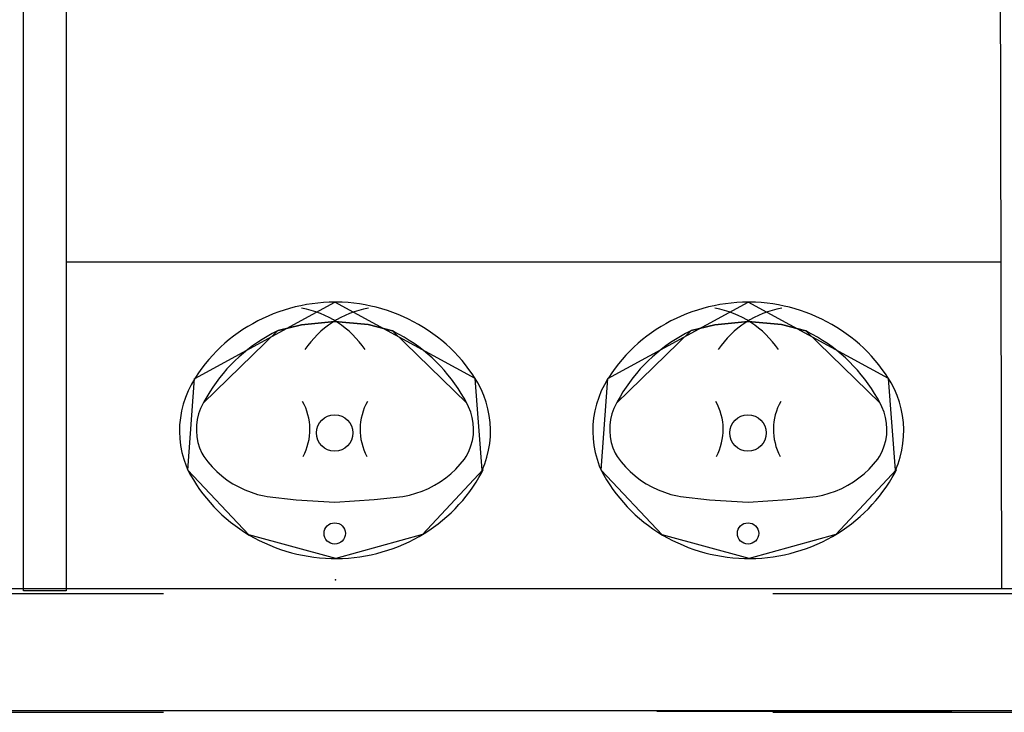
# Model space of a CAD drawing. Header units: millimetres. Extents: x -15 to 127, y -65 to 67.
# Tile 467 of 476: x 114.272 to 114.433, y 30.035 to 30.148. Entities that reach past the tile are written whole.
import ezdxf

# ---------------------------------------------------------------- set-up
doc = ezdxf.new("R2010")
doc.units = ezdxf.units.MM
doc.header["$MEASUREMENT"] = 0
doc.linetypes.add('PC_DASH_2', pattern=[0.125, 0.05555555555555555, -0.06944444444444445])
doc.layers.add('Calque 5', color=7, linetype='Continuous')

# ---------------------------------------------------------------- blocks, each defined once
blk = doc.blocks.new('PD_31605')
at = {"layer": 'Calque 5', "color": 0}
for points in [[(46.85276068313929, -36.82499152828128), (46.8518174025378, -36.82500968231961), (46.85087534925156, -36.82505965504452), (46.84993567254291, -36.82514138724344), (46.84899952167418, -36.82525477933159), (46.8480680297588, -36.82539969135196), (46.84714233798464, -36.82557594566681), (46.8462235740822, -36.82578332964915), (46.84531285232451, -36.82602159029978), (46.84441128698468, -36.82629043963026), (46.8435199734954, -36.82658954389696), (46.84263999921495, -36.82691854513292), (46.84177243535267, -36.82727703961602), (46.84091834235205, -36.82766458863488), (46.8400787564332, -36.82808072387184), (46.83925470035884, -36.828524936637), (46.8384471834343, -36.82899668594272), (46.83765718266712, -36.8294953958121), (46.83688566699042, -36.83002045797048), (46.83613357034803, -36.83057123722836), (46.83540181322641, -36.83114705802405), (46.83469128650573, -36.83174722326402), (46.83400285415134, -36.83237099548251), (46.83333735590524, -36.83301762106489), (46.83269560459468, -36.83368630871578), (46.83207837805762, -36.83437624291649), (46.83148642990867, -36.835086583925), (46.83092048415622, -36.83581647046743), (46.83038122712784, -36.83656500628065), (46.8298693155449, -36.83733128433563), (46.82973762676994, -36.83753830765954), (46.82915566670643, -36.83853351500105), (46.8286470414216, -36.8395652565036), (46.82821408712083, -36.84062879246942), (46.82785891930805, -36.84171893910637), (46.82758326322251, -36.84283038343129), (46.82738846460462, -36.84395771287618), (46.82727547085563, -36.8450954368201), (46.82724483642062, -36.84623800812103), (46.82729670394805, -36.84737986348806), (46.82743082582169, -36.84851543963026), (46.8276465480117, -36.84963920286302), (46.82794281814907, -36.85074567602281), (46.82831819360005, -36.85182947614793), (46.82862142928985, -36.85255916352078), (46.82905748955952, -36.85336889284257), (46.82952273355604, -36.85416348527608), (46.83001637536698, -36.85494189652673), (46.83053781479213, -36.85570317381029), (46.83108641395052, -36.85644639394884), (46.83166150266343, -36.85717064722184), (46.8322623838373, -36.85787505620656), (46.83288832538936, -36.85855875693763), (46.83353856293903, -36.85922092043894), (46.83421230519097, -36.85986073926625), (46.83490873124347, -36.86047743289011), (46.83562699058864, -36.86107025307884), (46.83636621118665, -36.86163847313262), (46.83712549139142, -36.86218140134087), (46.83790390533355, -36.86269837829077), (46.83870050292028, -36.8631887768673), (46.8395143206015, -36.86365199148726), (46.84034435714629, -36.8640874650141), (46.84118960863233, -36.86449466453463), (46.84204904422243, -36.86487309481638), (46.84292161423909, -36.86522229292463), (46.84380625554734, -36.86554183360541), (46.84470189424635, -36.865831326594), (46.84560743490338, -36.86609042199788), (46.8465217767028, -36.8663188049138), (46.84744380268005, -36.86651619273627), (46.84837239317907, -36.86668234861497), (46.84930641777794, -36.86681707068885), (46.85024473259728, -36.8669201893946), (46.85118619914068, -36.86699158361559), (46.85212966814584, -36.86703116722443), (46.85307399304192, -36.86703888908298), (46.85401801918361, -36.86701474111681), (46.85496060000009, -36.8669587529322), (46.85590058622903, -36.86687099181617), (46.8568368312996, -36.86675156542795), (46.8577681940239, -36.86660061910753), (46.85869354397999, -36.86641833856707), (46.85961174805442, -36.86620494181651), (46.86052169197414, -36.8659606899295), (46.86142226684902, -36.8656858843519), (46.8623123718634, -36.86538085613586), (46.86319092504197, -36.86504597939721), (46.86405685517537, -36.86468165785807), (46.86490910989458, -36.86428834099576), (46.8657466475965, -36.86386650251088), (46.8665684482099, -36.86341666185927), (46.86737351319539, -36.86293936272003), (46.86816086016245, -36.86243518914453), (46.86892952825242, -36.86190475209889), (46.86967858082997, -36.86134870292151), (46.87040710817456, -36.86076771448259), (46.87111422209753, -36.86016249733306), (46.87179905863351, -36.8595337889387), (46.87246078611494, -36.85888235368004), (46.87309859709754, -36.85820898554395), (46.87371171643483, -36.85751450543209), (46.87429939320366, -36.85679976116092), (46.87486091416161, -36.85606561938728), (46.87539559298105, -36.85531297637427), (46.87590278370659, -36.85454274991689), (46.87638186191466, -36.85375587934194), (46.87683224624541, -36.8529533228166), (46.87708618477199, -36.85246914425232), (46.87689991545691, -36.85255916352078), (46.87732867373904, -36.85149403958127), (46.87767954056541, -36.85040259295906), (46.87795081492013, -36.84929013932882), (46.87814116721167, -36.84816209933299), (46.87824967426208, -36.84702396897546), (46.87827580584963, -36.84588129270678), (46.87821943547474, -36.84473963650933), (46.87808083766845, -36.84360456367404), (46.87786068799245, -36.84248160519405), (46.87756006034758, -36.84137623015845), (46.87718041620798, -36.84029382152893), (46.87672360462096, -36.83923965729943), (46.87619185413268, -36.83821887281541), (46.87578385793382, -36.83753859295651), (46.87527920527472, -36.83676747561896), (46.87474717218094, -36.83601412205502), (46.87418827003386, -36.83527918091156), (46.87360318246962, -36.83456354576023), (46.87299261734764, -36.83386809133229), (46.87235732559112, -36.83319366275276), (46.87169807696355, -36.83254108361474), (46.87101567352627, -36.83191114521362), (46.8703109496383, -36.83130462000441), (46.86958476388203, -36.83072224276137), (46.86883799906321, -36.83016472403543), (46.86807156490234, -36.82963274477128), (46.86728639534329, -36.82912695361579), (46.8664834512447, -36.82864796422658), (46.86566370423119, -36.82819636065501), (46.86482815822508, -36.82777269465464), (46.8639778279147, -36.82737748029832), (46.86311374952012, -36.82701120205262), (46.86223697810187, -36.82667430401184), (46.86134858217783, -36.8263671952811), (46.86044964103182, -36.8260902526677), (46.85954125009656, -36.82584381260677), (46.85862451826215, -36.82562817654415), (46.85770056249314, -36.82544360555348), (46.85677050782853, -36.82529032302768), (46.85583548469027, -36.82516852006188), (46.85489663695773, -36.82507834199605), (46.85395510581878, -36.8250198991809), (46.85301203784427, -36.82499326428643), (46.85276067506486, -36.8249915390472)], [(46.82973762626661, -36.83753830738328), (46.85276068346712, -36.82499152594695)], [(46.87578372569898, -36.8375383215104), (46.85276067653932, -36.82499153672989)], [(46.828621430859, -36.85255916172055), (46.82973748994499, -36.83753859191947)], [(46.87689991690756, -36.85255916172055), (46.87578385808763, -36.83753859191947)], [(46.87708618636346, -36.85246914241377), (46.86713052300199, -36.86308737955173), (46.85288253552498, -36.86703989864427), (46.83861895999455, -36.86314029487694), (46.82862121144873, -36.85255908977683)]]:
    blk.add_lwpolyline(points, dxfattribs=at)
blk = doc.blocks.new('PD_31606')
at = {"layer": 'Calque 5', "color": 0}
for points in [[(46.87438851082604, -36.84158604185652), (46.87394491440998, -36.84076136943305), (46.8734718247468, -36.8399521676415), (46.87296981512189, -36.83915942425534), (46.87243949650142, -36.8383841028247), (46.87188151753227, -36.83762714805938), (46.87129655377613, -36.83688948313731), (46.87068532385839, -36.83617200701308), (46.87004856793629, -36.83547559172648), (46.8693870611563, -36.83480109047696), (46.86870161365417, -36.83414931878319), (46.86799305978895, -36.83352107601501), (46.86726225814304, -36.83291712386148), (46.86651010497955, -36.83233820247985), (46.8657375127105, -36.83178501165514), (46.86494542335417, -36.8312582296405), (46.8641348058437, -36.8307584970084), (46.86330663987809, -36.830286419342), (46.8624619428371, -36.8298425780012), (46.86220249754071, -36.82971355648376), (46.85819079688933, -36.82867928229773), (46.85271416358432, -36.82818450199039), (46.847260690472, -36.82870167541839), (46.84341186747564, -36.8296235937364), (46.8433188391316, -36.8297135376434), (46.84246932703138, -36.83014870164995), (46.84163603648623, -36.8306122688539), (46.84081998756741, -36.83110367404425), (46.84002217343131, -36.83162231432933), (46.83924356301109, -36.83216755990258), (46.83848510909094, -36.83273874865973), (46.83774773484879, -36.83333518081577), (46.83703233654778, -36.83395613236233), (46.83633978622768, -36.8346008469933), (46.8356709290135, -36.8352685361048), (46.83502658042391, -36.83595838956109), (46.83440752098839, -36.83666956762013), (46.833814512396, -36.83740119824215), (46.83324827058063, -36.83815239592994), (46.8327094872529, -36.83892224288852), (46.83219882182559, -36.83970980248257), (46.83171689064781, -36.84051411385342), (46.83126428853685, -36.84133419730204), (46.83113282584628, -36.84158602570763), (46.83071492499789, -36.84243785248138), (46.83039140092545, -36.84332724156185), (46.83016579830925, -36.84424445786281), (46.83004059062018, -36.84517945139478), (46.83001715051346, -36.84612197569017), (46.8300957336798, -36.84706170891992), (46.83027547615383, -36.84798834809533), (46.83055441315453, -36.84889174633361), (46.83092948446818, -36.8497620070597), (46.83122584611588, -36.85031034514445), (46.83188004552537, -36.85118209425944), (46.83259552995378, -36.85200742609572), (46.83336881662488, -36.8527824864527), (46.83419613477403, -36.85350350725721), (46.83507345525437, -36.8541669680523), (46.83599650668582, -36.85476964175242), (46.8369607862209, -36.8553085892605), (46.8379616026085, -36.85578118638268), (46.83899407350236, -36.85618513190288), (46.84005317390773, -36.85651845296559), (46.84113374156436, -36.85677953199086), (46.84164442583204, -36.85687636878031), (46.84641195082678, -36.85739354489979), (46.85271416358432, -36.85777579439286), (46.85920250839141, -36.85735981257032), (46.86387691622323, -36.85687636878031), (46.86496570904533, -36.85664949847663), (46.86603548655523, -36.85634974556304), (46.86708103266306, -36.85597857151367), (46.86809725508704, -36.85553777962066), (46.86907919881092, -36.85502952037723), (46.87002208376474, -36.85445627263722), (46.87092131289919, -36.85382082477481), (46.87177250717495, -36.85312627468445), (46.87257152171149, -36.85237600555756), (46.87331445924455, -36.85157367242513), (46.87399770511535, -36.85072318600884), (46.87429549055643, -36.8503105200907), (46.87473146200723, -36.8494670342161), (46.8750738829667, -36.84858428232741), (46.87531899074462, -36.84767175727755), (46.87546411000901, -36.84673945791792), (46.87550764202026, -36.84579760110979), (46.87544911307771, -36.84485650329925), (46.87528916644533, -36.84392647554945), (46.87502955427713, -36.84301771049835), (46.8746731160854, -36.84214015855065), (46.87438851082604, -36.84158603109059)], [(46.84341186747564, -36.8296235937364), (46.847260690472, -36.82870167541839), (46.85271416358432, -36.82818450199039), (46.85819079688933, -36.82867928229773), (46.86220232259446, -36.82971371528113)], [(46.8311328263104, -36.84158602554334), (46.84331884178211, -36.82971353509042)], [(46.87438851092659, -36.84158604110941), (46.86220249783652, -36.82971355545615)], [(46.84164442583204, -36.85687636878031), (46.84641195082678, -36.85739354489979), (46.85271416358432, -36.85777579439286), (46.85920250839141, -36.85735981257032), (46.86387691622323, -36.85687636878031)]]:
    blk.add_lwpolyline(points, dxfattribs=at)
for centre, radius, start, end in [((46.84445961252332, -36.84168952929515), 0.01595716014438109, 33.96994018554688, 79.83860778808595), ((46.86106173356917, -36.8416895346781), 0.01595715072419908, 100.161392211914, 146.0300598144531), ((46.83932902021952, -36.84586694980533), 0.009315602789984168, 331.6224822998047, 29.55885314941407), ((46.86619232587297, -36.84586694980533), 0.00931559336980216, 150.4411468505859, 208.3775177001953)]:
    blk.add_arc(centre, radius, start, end, dxfattribs=at)
blk = doc.blocks.new('PD_31604')
at = {"layer": 'Calque 5', "color": 0}
for points in [[(46.84341186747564, -36.8296235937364), (46.847260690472, -36.82870167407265), (46.85271416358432, -36.82818450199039), (46.85819079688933, -36.828679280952), (46.86220232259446, -36.82971371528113)], [(46.8311328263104, -36.84158602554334), (46.84331884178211, -36.82971353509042)], [(46.87438851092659, -36.84158604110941), (46.86220249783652, -36.82971355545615)], [(46.84164442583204, -36.85687636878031), (46.84641195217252, -36.85739354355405), (46.85271416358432, -36.85777579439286), (46.85920250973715, -36.85735981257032), (46.86387691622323, -36.85687636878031)]]:
    blk.add_lwpolyline(points, dxfattribs=at)
for centre, radius in [((46.85270867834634, -36.84644914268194), 0.002999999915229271), ((46.85271364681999, -36.86293267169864), 0.001750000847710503)]:
    blk.add_circle(centre, radius, dxfattribs=at)
for centre, radius, start, end in [((46.84445961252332, -36.84168952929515), 0.01595716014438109, 33.96994018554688, 79.83860778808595), ((46.86106173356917, -36.8416895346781), 0.01595715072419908, 100.161392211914, 146.0300598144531), ((46.83932902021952, -36.84586694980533), 0.009315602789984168, 331.6224822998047, 29.55885314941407), ((46.86619232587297, -36.84586694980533), 0.00931559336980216, 150.4411468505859, 208.3775177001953)]:
    blk.add_arc(centre, radius, start, end, dxfattribs=at)
at = {"layer": 'Calque 5'}
for name in ['PD_31605', 'PD_31606']:
    blk.add_blockref(name, (0, 0), dxfattribs=at)
blk = doc.blocks.new('PD_31609')
at = {"layer": 'Calque 5', "color": 0}
for points in [[(46.78495011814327, -36.82499152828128), (46.78400683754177, -36.82500968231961), (46.78306478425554, -36.82505965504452), (46.78212510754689, -36.82514138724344), (46.78118895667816, -36.82525477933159), (46.78025746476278, -36.82539969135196), (46.77933177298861, -36.82557594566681), (46.77841300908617, -36.82578332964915), (46.77750228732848, -36.82602159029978), (46.77660072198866, -36.82629043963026), (46.77570940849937, -36.82658954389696), (46.77482943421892, -36.82691854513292), (46.77396187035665, -36.82727703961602), (46.77310777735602, -36.82766458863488), (46.77226819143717, -36.82808072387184), (46.77144413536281, -36.828524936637), (46.77063661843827, -36.82899668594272), (46.7698466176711, -36.8294953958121), (46.76907510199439, -36.83002045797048), (46.768323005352, -36.83057123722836), (46.76759124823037, -36.83114705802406), (46.7668807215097, -36.83174722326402), (46.76619228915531, -36.83237099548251), (46.76552679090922, -36.83301762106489), (46.76488503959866, -36.83368630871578), (46.76426781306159, -36.83437624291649), (46.76367586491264, -36.835086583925), (46.76310991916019, -36.83581647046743), (46.76257066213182, -36.83656500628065), (46.76205875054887, -36.83733128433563), (46.76192706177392, -36.83753830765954), (46.76134510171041, -36.83853351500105), (46.76083647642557, -36.8395652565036), (46.7604035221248, -36.84062879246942), (46.76004835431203, -36.84171893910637), (46.75977269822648, -36.84283038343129), (46.75957789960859, -36.84395771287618), (46.75946490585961, -36.8450954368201), (46.75943427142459, -36.84623800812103), (46.75948613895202, -36.84737986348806), (46.75962026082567, -36.84851543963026), (46.75983598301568, -36.84963920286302), (46.76013225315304, -36.85074567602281), (46.76050762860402, -36.85182947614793), (46.76081086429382, -36.85255916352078), (46.76124692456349, -36.85336889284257), (46.76171216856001, -36.85416348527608), (46.76220581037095, -36.85494189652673), (46.7627272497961, -36.85570317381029), (46.7632758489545, -36.85644639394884), (46.76385093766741, -36.85717064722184), (46.76445181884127, -36.85787505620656), (46.76507776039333, -36.85855875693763), (46.76572799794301, -36.85922092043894), (46.76640174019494, -36.85986073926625), (46.76709816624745, -36.86047743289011), (46.76781642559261, -36.86107025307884), (46.76855564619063, -36.86163847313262), (46.7693149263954, -36.86218140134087), (46.77009334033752, -36.86269837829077), (46.77088993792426, -36.8631887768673), (46.77170375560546, -36.86365199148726), (46.77253379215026, -36.8640874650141), (46.7733790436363, -36.86449466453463), (46.7742384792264, -36.86487309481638), (46.77511104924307, -36.86522229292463), (46.77599569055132, -36.86554183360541), (46.77689132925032, -36.865831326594), (46.77779686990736, -36.86609042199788), (46.77871121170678, -36.8663188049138), (46.77963323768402, -36.86651619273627), (46.78056182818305, -36.86668234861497), (46.78149585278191, -36.86681707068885), (46.78243416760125, -36.8669201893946), (46.78337563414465, -36.86699158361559), (46.78431910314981, -36.86703116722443), (46.78526342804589, -36.86703888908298), (46.78620745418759, -36.86701474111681), (46.78715003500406, -36.8669587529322), (46.78809002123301, -36.86687099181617), (46.78902626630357, -36.86675156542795), (46.78995762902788, -36.86660061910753), (46.79088297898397, -36.86641833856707), (46.7918011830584, -36.86620494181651), (46.79271112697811, -36.8659606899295), (46.793611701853, -36.8656858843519), (46.79450180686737, -36.86538085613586), (46.79538036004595, -36.86504597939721), (46.79624629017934, -36.86468165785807), (46.79709854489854, -36.86428834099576), (46.79793608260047, -36.86386650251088), (46.79875788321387, -36.86341666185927), (46.79956294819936, -36.86293936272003), (46.80035029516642, -36.86243518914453), (46.80111896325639, -36.86190475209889), (46.80186801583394, -36.86134870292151), (46.80259654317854, -36.86076771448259), (46.80330365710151, -36.86016249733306), (46.80398849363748, -36.8595337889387), (46.80465022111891, -36.85888235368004), (46.8052880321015, -36.85820898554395), (46.8059011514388, -36.85751450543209), (46.80648882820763, -36.85679976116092), (46.80705034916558, -36.85606561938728), (46.80758502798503, -36.85531297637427), (46.80809221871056, -36.85454274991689), (46.80857129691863, -36.85375587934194), (46.80902168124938, -36.8529533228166), (46.80927561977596, -36.85246914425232), (46.80908935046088, -36.85255916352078), (46.80951810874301, -36.85149403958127), (46.80986897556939, -36.85040259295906), (46.81014024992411, -36.84929013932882), (46.81033060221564, -36.84816209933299), (46.81043910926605, -36.84702396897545), (46.8104652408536, -36.84588129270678), (46.81040887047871, -36.84473963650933), (46.81027027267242, -36.84360456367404), (46.81005012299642, -36.84248160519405), (46.80974949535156, -36.84137623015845), (46.80936985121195, -36.84029382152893), (46.80891303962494, -36.83923965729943), (46.80838128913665, -36.83821887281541), (46.80797329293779, -36.83753859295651), (46.80746864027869, -36.83676747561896), (46.80693660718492, -36.83601412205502), (46.80637770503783, -36.83527918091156), (46.80579261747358, -36.83456354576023), (46.80518205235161, -36.83386809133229), (46.80454676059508, -36.83319366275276), (46.80388751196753, -36.83254108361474), (46.80320510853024, -36.83191114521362), (46.80250038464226, -36.83130462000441), (46.80177419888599, -36.83072224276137), (46.80102743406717, -36.83016472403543), (46.80026099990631, -36.82963274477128), (46.79947583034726, -36.82912695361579), (46.79867288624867, -36.82864796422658), (46.79785313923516, -36.82819636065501), (46.79701759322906, -36.82777269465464), (46.79616726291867, -36.82737748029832), (46.79530318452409, -36.82701120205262), (46.79442641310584, -36.82667430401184), (46.7935380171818, -36.8263671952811), (46.79263907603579, -36.8260902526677), (46.79173068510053, -36.82584381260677), (46.79081395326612, -36.82562817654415), (46.78988999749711, -36.82544360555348), (46.78895994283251, -36.82529032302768), (46.78802491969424, -36.82516852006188), (46.7870860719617, -36.82507834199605), (46.78614454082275, -36.8250198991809), (46.78520147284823, -36.82499326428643), (46.78495011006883, -36.8249915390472)], [(46.76192706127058, -36.83753830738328), (46.7849501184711, -36.82499152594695)], [(46.80797316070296, -36.8375383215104), (46.78495011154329, -36.82499153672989)], [(46.76081086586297, -36.85255916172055), (46.76192692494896, -36.83753859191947)], [(46.80908935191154, -36.85255916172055), (46.80797329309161, -36.83753859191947)], [(46.80927562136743, -36.85246914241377), (46.79931995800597, -36.86308737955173), (46.78507197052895, -36.86703989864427), (46.77080839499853, -36.86314029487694), (46.7608106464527, -36.85255908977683)]]:
    blk.add_lwpolyline(points, dxfattribs=at)
blk = doc.blocks.new('PD_31610')
at = {"layer": 'Calque 5', "color": 0}
for points in [[(46.80657794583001, -36.84158604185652), (46.80613434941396, -36.84076136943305), (46.80566125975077, -36.8399521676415), (46.80515925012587, -36.83915942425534), (46.80462893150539, -36.8383841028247), (46.80407095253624, -36.83762714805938), (46.80348598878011, -36.83688948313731), (46.80287475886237, -36.83617200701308), (46.80223800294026, -36.83547559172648), (46.80157649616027, -36.83480109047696), (46.80089104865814, -36.83414931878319), (46.80018249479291, -36.83352107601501), (46.79945169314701, -36.83291712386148), (46.79869953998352, -36.83233820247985), (46.79792694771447, -36.83178501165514), (46.79713485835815, -36.8312582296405), (46.79632424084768, -36.8307584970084), (46.79549607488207, -36.830286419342), (46.79465137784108, -36.8298425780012), (46.79439193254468, -36.82971355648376), (46.7903802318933, -36.82867928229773), (46.78490359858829, -36.82818450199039), (46.77945012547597, -36.82870167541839), (46.77560130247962, -36.8296235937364), (46.77550827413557, -36.8297135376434), (46.77465876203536, -36.83014870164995), (46.7738254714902, -36.8306122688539), (46.77300942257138, -36.83110367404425), (46.77221160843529, -36.83162231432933), (46.77143299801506, -36.83216755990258), (46.77067454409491, -36.83273874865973), (46.76993716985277, -36.83333518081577), (46.76922177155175, -36.83395613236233), (46.76852922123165, -36.8346008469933), (46.76786036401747, -36.8352685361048), (46.76721601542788, -36.83595838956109), (46.76659695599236, -36.83666956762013), (46.76600394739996, -36.83740119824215), (46.76543770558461, -36.83815239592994), (46.76489892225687, -36.83892224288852), (46.76438825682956, -36.83970980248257), (46.76390632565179, -36.84051411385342), (46.76345372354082, -36.84133419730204), (46.76332226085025, -36.84158602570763), (46.76290436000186, -36.84243785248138), (46.76258083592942, -36.84332724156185), (46.76235523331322, -36.84424445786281), (46.76223002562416, -36.84517945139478), (46.76220658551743, -36.84612197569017), (46.76228516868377, -36.84706170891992), (46.7624649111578, -36.84798834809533), (46.7627438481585, -36.84889174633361), (46.76311891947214, -36.8497620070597), (46.76341528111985, -36.85031034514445), (46.76406948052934, -36.85118209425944), (46.76478496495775, -36.85200742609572), (46.76555825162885, -36.8527824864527), (46.766385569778, -36.85350350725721), (46.76726289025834, -36.8541669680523), (46.76818594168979, -36.85476964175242), (46.76915022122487, -36.85530858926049), (46.77015103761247, -36.85578118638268), (46.77118350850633, -36.85618513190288), (46.7722426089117, -36.85651845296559), (46.77332317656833, -36.85677953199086), (46.77383386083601, -36.85687636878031), (46.77860138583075, -36.85739354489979), (46.78490359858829, -36.85777579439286), (46.79139194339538, -36.85735981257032), (46.79606635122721, -36.85687636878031), (46.7971551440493, -36.85664949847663), (46.7982249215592, -36.85634974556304), (46.79927046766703, -36.85597857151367), (46.80028669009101, -36.85553777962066), (46.80126863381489, -36.85502952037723), (46.80221151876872, -36.85445627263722), (46.80311074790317, -36.85382082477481), (46.80396194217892, -36.85312627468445), (46.80476095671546, -36.85237600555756), (46.80550389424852, -36.85157367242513), (46.80618714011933, -36.85072318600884), (46.8064849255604, -36.8503105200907), (46.8069208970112, -36.8494670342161), (46.80726331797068, -36.84858428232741), (46.80750842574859, -36.84767175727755), (46.80765354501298, -36.84673945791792), (46.80769707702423, -36.84579760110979), (46.80763854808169, -36.84485650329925), (46.80747860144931, -36.84392647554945), (46.8072189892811, -36.84301771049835), (46.80686255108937, -36.84214015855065), (46.80657794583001, -36.84158603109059)], [(46.77560130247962, -36.8296235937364), (46.77945012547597, -36.82870167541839), (46.78490359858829, -36.82818450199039), (46.7903802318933, -36.82867928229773), (46.79439175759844, -36.82971371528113)], [(46.76332226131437, -36.84158602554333), (46.77550827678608, -36.82971353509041)], [(46.80657794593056, -36.84158604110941), (46.79439193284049, -36.82971355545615)], [(46.77383386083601, -36.85687636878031), (46.77860138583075, -36.85739354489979), (46.78490359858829, -36.85777579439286), (46.79139194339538, -36.85735981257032), (46.79606635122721, -36.85687636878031)]]:
    blk.add_lwpolyline(points, dxfattribs=at)
for centre, radius, start, end in [((46.77664904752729, -36.84168952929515), 0.01595716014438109, 33.96994018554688, 79.83860778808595), ((46.79325116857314, -36.8416895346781), 0.01595715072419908, 100.161392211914, 146.0300598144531), ((46.77151845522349, -36.84586694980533), 0.009315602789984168, 331.6224822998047, 29.55885314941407), ((46.79838176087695, -36.84586694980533), 0.00931559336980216, 150.4411468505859, 208.3775177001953)]:
    blk.add_arc(centre, radius, start, end, dxfattribs=at)
blk = doc.blocks.new('PD_31608')
at = {"layer": 'Calque 5', "color": 0}
for points in [[(46.77560130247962, -36.8296235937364), (46.77945012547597, -36.82870167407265), (46.78490359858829, -36.82818450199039), (46.7903802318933, -36.828679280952), (46.79439175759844, -36.82971371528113)], [(46.76332226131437, -36.84158602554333), (46.77550827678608, -36.82971353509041)], [(46.80657794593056, -36.84158604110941), (46.79439193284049, -36.82971355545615)], [(46.77383386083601, -36.85687636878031), (46.7786013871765, -36.85739354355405), (46.78490359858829, -36.85777579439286), (46.79139194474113, -36.85735981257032), (46.79606635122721, -36.85687636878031)]]:
    blk.add_lwpolyline(points, dxfattribs=at)
for centre, radius in [((46.78489811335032, -36.84644914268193), 0.002999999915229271), ((46.78490308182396, -36.86293267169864), 0.001750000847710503)]:
    blk.add_circle(centre, radius, dxfattribs=at)
for centre, radius, start, end in [((46.77664904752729, -36.84168952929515), 0.01595716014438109, 33.96994018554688, 79.83860778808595), ((46.79325116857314, -36.8416895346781), 0.01595715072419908, 100.161392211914, 146.0300598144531), ((46.77151845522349, -36.84586694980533), 0.009315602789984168, 331.6224822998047, 29.55885314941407), ((46.79838176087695, -36.84586694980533), 0.00931559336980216, 150.4411468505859, 208.3775177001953)]:
    blk.add_arc(centre, radius, start, end, dxfattribs=at)
at = {"layer": 'Calque 5'}
for name in ['PD_31609', 'PD_31610']:
    blk.add_blockref(name, (0, 0), dxfattribs=at)
blk = doc.blocks.new('PD_32951')
at = {"layer": 'Calque 5', "color": 0}
for points in [[(46.85276068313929, -36.82499152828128), (46.8518174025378, -36.82500968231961), (46.85087534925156, -36.82505965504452), (46.84993567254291, -36.82514138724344), (46.84899952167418, -36.82525477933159), (46.8480680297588, -36.82539969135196), (46.84714233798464, -36.82557594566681), (46.8462235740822, -36.82578332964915), (46.84531285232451, -36.82602159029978), (46.84441128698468, -36.82629043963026), (46.8435199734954, -36.82658954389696), (46.84263999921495, -36.82691854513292), (46.84177243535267, -36.82727703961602), (46.84091834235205, -36.82766458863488), (46.8400787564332, -36.82808072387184), (46.83925470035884, -36.828524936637), (46.8384471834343, -36.82899668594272), (46.83765718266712, -36.8294953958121), (46.83688566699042, -36.83002045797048), (46.83613357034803, -36.83057123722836), (46.83540181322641, -36.83114705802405), (46.83469128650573, -36.83174722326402), (46.83400285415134, -36.83237099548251), (46.83333735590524, -36.83301762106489), (46.83269560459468, -36.83368630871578), (46.83207837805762, -36.83437624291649), (46.83148642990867, -36.835086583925), (46.83092048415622, -36.83581647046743), (46.83038122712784, -36.83656500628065), (46.8298693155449, -36.83733128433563), (46.82973762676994, -36.83753830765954), (46.82915566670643, -36.83853351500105), (46.8286470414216, -36.8395652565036), (46.82821408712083, -36.84062879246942), (46.82785891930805, -36.84171893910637), (46.82758326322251, -36.84283038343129), (46.82738846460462, -36.84395771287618), (46.82727547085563, -36.8450954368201), (46.82724483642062, -36.84623800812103), (46.82729670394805, -36.84737986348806), (46.82743082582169, -36.84851543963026), (46.8276465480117, -36.84963920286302), (46.82794281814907, -36.85074567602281), (46.82831819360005, -36.85182947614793), (46.82862142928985, -36.85255916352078), (46.82905748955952, -36.85336889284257), (46.82952273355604, -36.85416348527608), (46.83001637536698, -36.85494189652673), (46.83053781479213, -36.85570317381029), (46.83108641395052, -36.85644639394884), (46.83166150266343, -36.85717064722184), (46.8322623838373, -36.85787505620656), (46.83288832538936, -36.85855875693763), (46.83353856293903, -36.85922092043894), (46.83421230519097, -36.85986073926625), (46.83490873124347, -36.86047743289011), (46.83562699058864, -36.86107025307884), (46.83636621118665, -36.86163847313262), (46.83712549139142, -36.86218140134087), (46.83790390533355, -36.86269837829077), (46.83870050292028, -36.8631887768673), (46.8395143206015, -36.86365199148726), (46.84034435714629, -36.8640874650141), (46.84118960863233, -36.86449466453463), (46.84204904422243, -36.86487309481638), (46.84292161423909, -36.86522229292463), (46.84380625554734, -36.86554183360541), (46.84470189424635, -36.865831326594), (46.84560743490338, -36.86609042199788), (46.8465217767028, -36.8663188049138), (46.84744380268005, -36.86651619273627), (46.84837239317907, -36.86668234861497), (46.84930641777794, -36.86681707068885), (46.85024473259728, -36.8669201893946), (46.85118619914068, -36.86699158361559), (46.85212966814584, -36.86703116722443), (46.85307399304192, -36.86703888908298), (46.85401801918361, -36.86701474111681), (46.85496060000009, -36.8669587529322), (46.85590058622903, -36.86687099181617), (46.8568368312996, -36.86675156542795), (46.8577681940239, -36.86660061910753), (46.85869354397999, -36.86641833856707), (46.85961174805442, -36.86620494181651), (46.86052169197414, -36.8659606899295), (46.86142226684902, -36.8656858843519), (46.8623123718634, -36.86538085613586), (46.86319092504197, -36.86504597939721), (46.86405685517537, -36.86468165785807), (46.86490910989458, -36.86428834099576), (46.8657466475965, -36.86386650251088), (46.8665684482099, -36.86341666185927), (46.86737351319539, -36.86293936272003), (46.86816086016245, -36.86243518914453), (46.86892952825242, -36.86190475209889), (46.86967858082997, -36.86134870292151), (46.87040710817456, -36.86076771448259), (46.87111422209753, -36.86016249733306), (46.87179905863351, -36.8595337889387), (46.87246078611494, -36.85888235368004), (46.87309859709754, -36.85820898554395), (46.87371171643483, -36.85751450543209), (46.87429939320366, -36.85679976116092), (46.87486091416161, -36.85606561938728), (46.87539559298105, -36.85531297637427), (46.87590278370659, -36.85454274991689), (46.87638186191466, -36.85375587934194), (46.87683224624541, -36.8529533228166), (46.87708618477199, -36.85246914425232), (46.87689991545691, -36.85255916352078), (46.87732867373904, -36.85149403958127), (46.87767954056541, -36.85040259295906), (46.87795081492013, -36.84929013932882), (46.87814116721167, -36.84816209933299), (46.87824967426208, -36.84702396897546), (46.87827580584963, -36.84588129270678), (46.87821943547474, -36.84473963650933), (46.87808083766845, -36.84360456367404), (46.87786068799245, -36.84248160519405), (46.87756006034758, -36.84137623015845), (46.87718041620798, -36.84029382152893), (46.87672360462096, -36.83923965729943), (46.87619185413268, -36.83821887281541), (46.87578385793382, -36.83753859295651), (46.87527920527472, -36.83676747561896), (46.87474717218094, -36.83601412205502), (46.87418827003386, -36.83527918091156), (46.87360318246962, -36.83456354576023), (46.87299261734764, -36.83386809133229), (46.87235732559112, -36.83319366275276), (46.87169807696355, -36.83254108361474), (46.87101567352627, -36.83191114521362), (46.8703109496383, -36.83130462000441), (46.86958476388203, -36.83072224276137), (46.86883799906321, -36.83016472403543), (46.86807156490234, -36.82963274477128), (46.86728639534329, -36.82912695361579), (46.8664834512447, -36.82864796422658), (46.86566370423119, -36.82819636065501), (46.86482815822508, -36.82777269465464), (46.8639778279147, -36.82737748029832), (46.86311374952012, -36.82701120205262), (46.86223697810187, -36.82667430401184), (46.86134858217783, -36.8263671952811), (46.86044964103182, -36.8260902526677), (46.85954125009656, -36.82584381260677), (46.85862451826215, -36.82562817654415), (46.85770056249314, -36.82544360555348), (46.85677050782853, -36.82529032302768), (46.85583548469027, -36.82516852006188), (46.85489663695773, -36.82507834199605), (46.85395510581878, -36.8250198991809), (46.85301203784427, -36.82499326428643), (46.85276067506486, -36.8249915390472)], [(46.82973762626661, -36.83753830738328), (46.85276068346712, -36.82499152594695)], [(46.87578372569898, -36.8375383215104), (46.85276067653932, -36.82499153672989)], [(46.828621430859, -36.85255916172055), (46.82973748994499, -36.83753859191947)], [(46.87689991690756, -36.85255916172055), (46.87578385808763, -36.83753859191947)], [(46.87708618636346, -36.85246914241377), (46.86713052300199, -36.86308737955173), (46.85288253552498, -36.86703989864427), (46.83861895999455, -36.86314029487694), (46.82862121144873, -36.85255908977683)]]:
    blk.add_lwpolyline(points, dxfattribs=at)
blk = doc.blocks.new('PD_32952')
at = {"layer": 'Calque 5', "color": 0}
for points in [[(46.87438851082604, -36.84158604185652), (46.87394491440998, -36.84076136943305), (46.8734718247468, -36.8399521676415), (46.87296981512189, -36.83915942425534), (46.87243949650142, -36.8383841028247), (46.87188151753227, -36.83762714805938), (46.87129655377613, -36.83688948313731), (46.87068532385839, -36.83617200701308), (46.87004856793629, -36.83547559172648), (46.8693870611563, -36.83480109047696), (46.86870161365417, -36.83414931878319), (46.86799305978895, -36.83352107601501), (46.86726225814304, -36.83291712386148), (46.86651010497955, -36.83233820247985), (46.8657375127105, -36.83178501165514), (46.86494542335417, -36.8312582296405), (46.8641348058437, -36.8307584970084), (46.86330663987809, -36.830286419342), (46.8624619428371, -36.8298425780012), (46.86220249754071, -36.82971355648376), (46.85819079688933, -36.82867928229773), (46.85271416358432, -36.82818450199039), (46.847260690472, -36.82870167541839), (46.84341186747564, -36.8296235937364), (46.8433188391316, -36.8297135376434), (46.84246932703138, -36.83014870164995), (46.84163603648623, -36.8306122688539), (46.84081998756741, -36.83110367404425), (46.84002217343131, -36.83162231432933), (46.83924356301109, -36.83216755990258), (46.83848510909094, -36.83273874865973), (46.83774773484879, -36.83333518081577), (46.83703233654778, -36.83395613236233), (46.83633978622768, -36.8346008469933), (46.8356709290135, -36.8352685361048), (46.83502658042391, -36.83595838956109), (46.83440752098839, -36.83666956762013), (46.833814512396, -36.83740119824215), (46.83324827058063, -36.83815239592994), (46.8327094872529, -36.83892224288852), (46.83219882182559, -36.83970980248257), (46.83171689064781, -36.84051411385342), (46.83126428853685, -36.84133419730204), (46.83113282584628, -36.84158602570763), (46.83071492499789, -36.84243785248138), (46.83039140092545, -36.84332724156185), (46.83016579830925, -36.84424445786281), (46.83004059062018, -36.84517945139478), (46.83001715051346, -36.84612197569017), (46.8300957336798, -36.84706170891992), (46.83027547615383, -36.84798834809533), (46.83055441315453, -36.84889174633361), (46.83092948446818, -36.8497620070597), (46.83122584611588, -36.85031034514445), (46.83188004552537, -36.85118209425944), (46.83259552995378, -36.85200742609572), (46.83336881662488, -36.8527824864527), (46.83419613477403, -36.85350350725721), (46.83507345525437, -36.8541669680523), (46.83599650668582, -36.85476964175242), (46.8369607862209, -36.8553085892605), (46.8379616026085, -36.85578118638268), (46.83899407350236, -36.85618513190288), (46.84005317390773, -36.85651845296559), (46.84113374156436, -36.85677953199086), (46.84164442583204, -36.85687636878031), (46.84641195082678, -36.85739354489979), (46.85271416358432, -36.85777579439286), (46.85920250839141, -36.85735981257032), (46.86387691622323, -36.85687636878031), (46.86496570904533, -36.85664949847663), (46.86603548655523, -36.85634974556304), (46.86708103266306, -36.85597857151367), (46.86809725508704, -36.85553777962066), (46.86907919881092, -36.85502952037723), (46.87002208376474, -36.85445627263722), (46.87092131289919, -36.85382082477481), (46.87177250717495, -36.85312627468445), (46.87257152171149, -36.85237600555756), (46.87331445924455, -36.85157367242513), (46.87399770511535, -36.85072318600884), (46.87429549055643, -36.8503105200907), (46.87473146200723, -36.8494670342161), (46.8750738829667, -36.84858428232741), (46.87531899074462, -36.84767175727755), (46.87546411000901, -36.84673945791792), (46.87550764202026, -36.84579760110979), (46.87544911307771, -36.84485650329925), (46.87528916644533, -36.84392647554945), (46.87502955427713, -36.84301771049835), (46.8746731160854, -36.84214015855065), (46.87438851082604, -36.84158603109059)], [(46.84341186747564, -36.8296235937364), (46.847260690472, -36.82870167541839), (46.85271416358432, -36.82818450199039), (46.85819079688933, -36.82867928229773), (46.86220232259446, -36.82971371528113)], [(46.8311328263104, -36.84158602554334), (46.84331884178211, -36.82971353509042)], [(46.87438851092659, -36.84158604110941), (46.86220249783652, -36.82971355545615)], [(46.84164442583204, -36.85687636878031), (46.84641195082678, -36.85739354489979), (46.85271416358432, -36.85777579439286), (46.85920250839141, -36.85735981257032), (46.86387691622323, -36.85687636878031)]]:
    blk.add_lwpolyline(points, dxfattribs=at)
for centre, radius, start, end in [((46.84445961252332, -36.84168952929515), 0.01595716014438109, 33.96994018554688, 79.83860778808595), ((46.86106173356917, -36.8416895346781), 0.01595715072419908, 100.161392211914, 146.0300598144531), ((46.83932902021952, -36.84586694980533), 0.009315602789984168, 331.6224822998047, 29.55885314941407), ((46.86619232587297, -36.84586694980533), 0.00931559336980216, 150.4411468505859, 208.3775177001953)]:
    blk.add_arc(centre, radius, start, end, dxfattribs=at)
blk = doc.blocks.new('PD_32950')
at = {"layer": 'Calque 5', "color": 0}
for points in [[(46.84341186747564, -36.8296235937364), (46.847260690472, -36.82870167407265), (46.85271416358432, -36.82818450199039), (46.85819079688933, -36.828679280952), (46.86220232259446, -36.82971371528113)], [(46.8311328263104, -36.84158602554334), (46.84331884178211, -36.82971353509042)], [(46.87438851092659, -36.84158604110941), (46.86220249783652, -36.82971355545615)], [(46.84164442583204, -36.85687636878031), (46.84641195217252, -36.85739354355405), (46.85271416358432, -36.85777579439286), (46.85920250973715, -36.85735981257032), (46.86387691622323, -36.85687636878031)]]:
    blk.add_lwpolyline(points, dxfattribs=at)
for centre, radius in [((46.85270867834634, -36.84644914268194), 0.002999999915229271), ((46.85271364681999, -36.86293267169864), 0.001750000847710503)]:
    blk.add_circle(centre, radius, dxfattribs=at)
for centre, radius, start, end in [((46.84445961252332, -36.84168952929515), 0.01595716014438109, 33.96994018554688, 79.83860778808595), ((46.86106173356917, -36.8416895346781), 0.01595715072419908, 100.161392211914, 146.0300598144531), ((46.83932902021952, -36.84586694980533), 0.009315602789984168, 331.6224822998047, 29.55885314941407), ((46.86619232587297, -36.84586694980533), 0.00931559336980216, 150.4411468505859, 208.3775177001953)]:
    blk.add_arc(centre, radius, start, end, dxfattribs=at)
at = {"layer": 'Calque 5'}
for name in ['PD_32951', 'PD_32952']:
    blk.add_blockref(name, (0, 0), dxfattribs=at)
blk = doc.blocks.new('PD_32955')
at = {"layer": 'Calque 5', "color": 0}
for points in [[(46.78495011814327, -36.82499152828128), (46.78400683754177, -36.82500968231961), (46.78306478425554, -36.82505965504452), (46.78212510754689, -36.82514138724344), (46.78118895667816, -36.82525477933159), (46.78025746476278, -36.82539969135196), (46.77933177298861, -36.82557594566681), (46.77841300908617, -36.82578332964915), (46.77750228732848, -36.82602159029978), (46.77660072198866, -36.82629043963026), (46.77570940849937, -36.82658954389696), (46.77482943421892, -36.82691854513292), (46.77396187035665, -36.82727703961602), (46.77310777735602, -36.82766458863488), (46.77226819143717, -36.82808072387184), (46.77144413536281, -36.828524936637), (46.77063661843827, -36.82899668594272), (46.7698466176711, -36.8294953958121), (46.76907510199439, -36.83002045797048), (46.768323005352, -36.83057123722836), (46.76759124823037, -36.83114705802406), (46.7668807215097, -36.83174722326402), (46.76619228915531, -36.83237099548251), (46.76552679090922, -36.83301762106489), (46.76488503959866, -36.83368630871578), (46.76426781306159, -36.83437624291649), (46.76367586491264, -36.835086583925), (46.76310991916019, -36.83581647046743), (46.76257066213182, -36.83656500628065), (46.76205875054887, -36.83733128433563), (46.76192706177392, -36.83753830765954), (46.76134510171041, -36.83853351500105), (46.76083647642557, -36.8395652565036), (46.7604035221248, -36.84062879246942), (46.76004835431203, -36.84171893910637), (46.75977269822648, -36.84283038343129), (46.75957789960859, -36.84395771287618), (46.75946490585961, -36.8450954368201), (46.75943427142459, -36.84623800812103), (46.75948613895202, -36.84737986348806), (46.75962026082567, -36.84851543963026), (46.75983598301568, -36.84963920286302), (46.76013225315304, -36.85074567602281), (46.76050762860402, -36.85182947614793), (46.76081086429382, -36.85255916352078), (46.76124692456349, -36.85336889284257), (46.76171216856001, -36.85416348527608), (46.76220581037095, -36.85494189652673), (46.7627272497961, -36.85570317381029), (46.7632758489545, -36.85644639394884), (46.76385093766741, -36.85717064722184), (46.76445181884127, -36.85787505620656), (46.76507776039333, -36.85855875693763), (46.76572799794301, -36.85922092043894), (46.76640174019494, -36.85986073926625), (46.76709816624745, -36.86047743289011), (46.76781642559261, -36.86107025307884), (46.76855564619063, -36.86163847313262), (46.7693149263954, -36.86218140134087), (46.77009334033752, -36.86269837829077), (46.77088993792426, -36.8631887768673), (46.77170375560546, -36.86365199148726), (46.77253379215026, -36.8640874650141), (46.7733790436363, -36.86449466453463), (46.7742384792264, -36.86487309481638), (46.77511104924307, -36.86522229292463), (46.77599569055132, -36.86554183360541), (46.77689132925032, -36.865831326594), (46.77779686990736, -36.86609042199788), (46.77871121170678, -36.8663188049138), (46.77963323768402, -36.86651619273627), (46.78056182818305, -36.86668234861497), (46.78149585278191, -36.86681707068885), (46.78243416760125, -36.8669201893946), (46.78337563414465, -36.86699158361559), (46.78431910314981, -36.86703116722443), (46.78526342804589, -36.86703888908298), (46.78620745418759, -36.86701474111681), (46.78715003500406, -36.8669587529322), (46.78809002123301, -36.86687099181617), (46.78902626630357, -36.86675156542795), (46.78995762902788, -36.86660061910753), (46.79088297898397, -36.86641833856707), (46.7918011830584, -36.86620494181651), (46.79271112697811, -36.8659606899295), (46.793611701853, -36.8656858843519), (46.79450180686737, -36.86538085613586), (46.79538036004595, -36.86504597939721), (46.79624629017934, -36.86468165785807), (46.79709854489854, -36.86428834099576), (46.79793608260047, -36.86386650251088), (46.79875788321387, -36.86341666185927), (46.79956294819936, -36.86293936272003), (46.80035029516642, -36.86243518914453), (46.80111896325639, -36.86190475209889), (46.80186801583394, -36.86134870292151), (46.80259654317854, -36.86076771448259), (46.80330365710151, -36.86016249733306), (46.80398849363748, -36.8595337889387), (46.80465022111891, -36.85888235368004), (46.8052880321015, -36.85820898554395), (46.8059011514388, -36.85751450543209), (46.80648882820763, -36.85679976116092), (46.80705034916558, -36.85606561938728), (46.80758502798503, -36.85531297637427), (46.80809221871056, -36.85454274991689), (46.80857129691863, -36.85375587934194), (46.80902168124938, -36.8529533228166), (46.80927561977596, -36.85246914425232), (46.80908935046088, -36.85255916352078), (46.80951810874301, -36.85149403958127), (46.80986897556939, -36.85040259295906), (46.81014024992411, -36.84929013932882), (46.81033060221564, -36.84816209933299), (46.81043910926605, -36.84702396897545), (46.8104652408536, -36.84588129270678), (46.81040887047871, -36.84473963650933), (46.81027027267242, -36.84360456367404), (46.81005012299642, -36.84248160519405), (46.80974949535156, -36.84137623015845), (46.80936985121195, -36.84029382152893), (46.80891303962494, -36.83923965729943), (46.80838128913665, -36.83821887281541), (46.80797329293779, -36.83753859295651), (46.80746864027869, -36.83676747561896), (46.80693660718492, -36.83601412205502), (46.80637770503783, -36.83527918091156), (46.80579261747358, -36.83456354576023), (46.80518205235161, -36.83386809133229), (46.80454676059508, -36.83319366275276), (46.80388751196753, -36.83254108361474), (46.80320510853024, -36.83191114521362), (46.80250038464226, -36.83130462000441), (46.80177419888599, -36.83072224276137), (46.80102743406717, -36.83016472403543), (46.80026099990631, -36.82963274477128), (46.79947583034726, -36.82912695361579), (46.79867288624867, -36.82864796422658), (46.79785313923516, -36.82819636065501), (46.79701759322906, -36.82777269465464), (46.79616726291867, -36.82737748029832), (46.79530318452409, -36.82701120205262), (46.79442641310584, -36.82667430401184), (46.7935380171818, -36.8263671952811), (46.79263907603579, -36.8260902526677), (46.79173068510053, -36.82584381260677), (46.79081395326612, -36.82562817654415), (46.78988999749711, -36.82544360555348), (46.78895994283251, -36.82529032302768), (46.78802491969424, -36.82516852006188), (46.7870860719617, -36.82507834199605), (46.78614454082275, -36.8250198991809), (46.78520147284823, -36.82499326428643), (46.78495011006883, -36.8249915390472)], [(46.76192706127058, -36.83753830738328), (46.7849501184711, -36.82499152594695)], [(46.80797316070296, -36.8375383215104), (46.78495011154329, -36.82499153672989)], [(46.76081086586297, -36.85255916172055), (46.76192692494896, -36.83753859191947)], [(46.80908935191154, -36.85255916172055), (46.80797329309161, -36.83753859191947)], [(46.80927562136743, -36.85246914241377), (46.79931995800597, -36.86308737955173), (46.78507197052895, -36.86703989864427), (46.77080839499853, -36.86314029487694), (46.7608106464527, -36.85255908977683)]]:
    blk.add_lwpolyline(points, dxfattribs=at)
blk = doc.blocks.new('PD_32956')
at = {"layer": 'Calque 5', "color": 0}
for points in [[(46.80657794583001, -36.84158604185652), (46.80613434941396, -36.84076136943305), (46.80566125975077, -36.8399521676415), (46.80515925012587, -36.83915942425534), (46.80462893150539, -36.8383841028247), (46.80407095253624, -36.83762714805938), (46.80348598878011, -36.83688948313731), (46.80287475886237, -36.83617200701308), (46.80223800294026, -36.83547559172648), (46.80157649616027, -36.83480109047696), (46.80089104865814, -36.83414931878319), (46.80018249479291, -36.83352107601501), (46.79945169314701, -36.83291712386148), (46.79869953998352, -36.83233820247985), (46.79792694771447, -36.83178501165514), (46.79713485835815, -36.8312582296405), (46.79632424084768, -36.8307584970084), (46.79549607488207, -36.830286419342), (46.79465137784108, -36.8298425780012), (46.79439193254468, -36.82971355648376), (46.7903802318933, -36.82867928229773), (46.78490359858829, -36.82818450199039), (46.77945012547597, -36.82870167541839), (46.77560130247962, -36.8296235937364), (46.77550827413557, -36.8297135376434), (46.77465876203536, -36.83014870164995), (46.7738254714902, -36.8306122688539), (46.77300942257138, -36.83110367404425), (46.77221160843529, -36.83162231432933), (46.77143299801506, -36.83216755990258), (46.77067454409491, -36.83273874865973), (46.76993716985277, -36.83333518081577), (46.76922177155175, -36.83395613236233), (46.76852922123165, -36.8346008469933), (46.76786036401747, -36.8352685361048), (46.76721601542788, -36.83595838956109), (46.76659695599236, -36.83666956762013), (46.76600394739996, -36.83740119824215), (46.76543770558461, -36.83815239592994), (46.76489892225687, -36.83892224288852), (46.76438825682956, -36.83970980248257), (46.76390632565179, -36.84051411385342), (46.76345372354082, -36.84133419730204), (46.76332226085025, -36.84158602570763), (46.76290436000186, -36.84243785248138), (46.76258083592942, -36.84332724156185), (46.76235523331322, -36.84424445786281), (46.76223002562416, -36.84517945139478), (46.76220658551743, -36.84612197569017), (46.76228516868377, -36.84706170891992), (46.7624649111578, -36.84798834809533), (46.7627438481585, -36.84889174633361), (46.76311891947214, -36.8497620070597), (46.76341528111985, -36.85031034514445), (46.76406948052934, -36.85118209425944), (46.76478496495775, -36.85200742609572), (46.76555825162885, -36.8527824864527), (46.766385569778, -36.85350350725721), (46.76726289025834, -36.8541669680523), (46.76818594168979, -36.85476964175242), (46.76915022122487, -36.85530858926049), (46.77015103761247, -36.85578118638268), (46.77118350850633, -36.85618513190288), (46.7722426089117, -36.85651845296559), (46.77332317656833, -36.85677953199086), (46.77383386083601, -36.85687636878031), (46.77860138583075, -36.85739354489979), (46.78490359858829, -36.85777579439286), (46.79139194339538, -36.85735981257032), (46.79606635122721, -36.85687636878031), (46.7971551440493, -36.85664949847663), (46.7982249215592, -36.85634974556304), (46.79927046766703, -36.85597857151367), (46.80028669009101, -36.85553777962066), (46.80126863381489, -36.85502952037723), (46.80221151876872, -36.85445627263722), (46.80311074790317, -36.85382082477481), (46.80396194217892, -36.85312627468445), (46.80476095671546, -36.85237600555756), (46.80550389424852, -36.85157367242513), (46.80618714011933, -36.85072318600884), (46.8064849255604, -36.8503105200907), (46.8069208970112, -36.8494670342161), (46.80726331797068, -36.84858428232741), (46.80750842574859, -36.84767175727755), (46.80765354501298, -36.84673945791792), (46.80769707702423, -36.84579760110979), (46.80763854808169, -36.84485650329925), (46.80747860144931, -36.84392647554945), (46.8072189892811, -36.84301771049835), (46.80686255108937, -36.84214015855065), (46.80657794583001, -36.84158603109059)], [(46.77560130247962, -36.8296235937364), (46.77945012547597, -36.82870167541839), (46.78490359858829, -36.82818450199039), (46.7903802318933, -36.82867928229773), (46.79439175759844, -36.82971371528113)], [(46.76332226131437, -36.84158602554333), (46.77550827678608, -36.82971353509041)], [(46.80657794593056, -36.84158604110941), (46.79439193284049, -36.82971355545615)], [(46.77383386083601, -36.85687636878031), (46.77860138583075, -36.85739354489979), (46.78490359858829, -36.85777579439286), (46.79139194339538, -36.85735981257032), (46.79606635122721, -36.85687636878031)]]:
    blk.add_lwpolyline(points, dxfattribs=at)
for centre, radius, start, end in [((46.77664904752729, -36.84168952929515), 0.01595716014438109, 33.96994018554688, 79.83860778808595), ((46.79325116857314, -36.8416895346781), 0.01595715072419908, 100.161392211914, 146.0300598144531), ((46.77151845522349, -36.84586694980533), 0.009315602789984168, 331.6224822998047, 29.55885314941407), ((46.79838176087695, -36.84586694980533), 0.00931559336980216, 150.4411468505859, 208.3775177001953)]:
    blk.add_arc(centre, radius, start, end, dxfattribs=at)
blk = doc.blocks.new('PD_32954')
at = {"layer": 'Calque 5', "color": 0}
for points in [[(46.77560130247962, -36.8296235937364), (46.77945012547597, -36.82870167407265), (46.78490359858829, -36.82818450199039), (46.7903802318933, -36.828679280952), (46.79439175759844, -36.82971371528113)], [(46.76332226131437, -36.84158602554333), (46.77550827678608, -36.82971353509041)], [(46.80657794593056, -36.84158604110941), (46.79439193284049, -36.82971355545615)], [(46.77383386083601, -36.85687636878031), (46.7786013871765, -36.85739354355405), (46.78490359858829, -36.85777579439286), (46.79139194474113, -36.85735981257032), (46.79606635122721, -36.85687636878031)]]:
    blk.add_lwpolyline(points, dxfattribs=at)
for centre, radius in [((46.78489811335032, -36.84644914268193), 0.002999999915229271), ((46.78490308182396, -36.86293267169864), 0.001750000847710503)]:
    blk.add_circle(centre, radius, dxfattribs=at)
for centre, radius, start, end in [((46.77664904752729, -36.84168952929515), 0.01595716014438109, 33.96994018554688, 79.83860778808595), ((46.79325116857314, -36.8416895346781), 0.01595715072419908, 100.161392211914, 146.0300598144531), ((46.77151845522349, -36.84586694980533), 0.009315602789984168, 331.6224822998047, 29.55885314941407), ((46.79838176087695, -36.84586694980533), 0.00931559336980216, 150.4411468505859, 208.3775177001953)]:
    blk.add_arc(centre, radius, start, end, dxfattribs=at)
at = {"layer": 'Calque 5'}
for name in ['PD_32955', 'PD_32956']:
    blk.add_blockref(name, (0, 0), dxfattribs=at)

msp = doc.modelspace()

# ---------------------------------------------------------------- linework, layer by layer
at = {"layer": 'Calque 5', "color": 0}
for p, q in [((114.2792028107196, 30.10837936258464), (114.4324652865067, 30.10837936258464)), ((114.2792028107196, 30.10837936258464), (114.4324652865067, 30.10837936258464)), ((114.4245342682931, 30.03464969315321), (114.3761210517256, 30.03464969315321)), ((114.4245342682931, 30.03464969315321), (114.3761210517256, 30.03464969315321))]:
    msp.add_line(p, q, dxfattribs=at)
at = {"layer": 'Calque 5', "color": 0, "linetype": 'PC_DASH_2'}
for p, q in [((111.7951603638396, 30.05399058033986), (114.5518720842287, 30.05399058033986)), ((111.7951603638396, 30.05399058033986), (114.5518720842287, 30.05399058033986)), ((111.7951603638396, 30.03451558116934), (114.5518720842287, 30.03451558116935)), ((111.7951603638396, 30.03451558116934), (114.5518720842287, 30.03451558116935))]:
    msp.add_line(p, q, dxfattribs=at)
at = {"layer": 'Calque 5', "color": 0}
for points in [[(114.4326342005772, 30.05483774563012), (114.4425305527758, 30.05483774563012), (114.4423522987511, 30.07516442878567), (114.5296769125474, 30.07516442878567), (114.5296769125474, 30.08519128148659), (114.4394559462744, 30.08519128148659), (114.43937145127, 30.18243104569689), (114.4323714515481, 30.18243104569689), (114.4326342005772, 30.05483774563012)], [(114.4326342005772, 30.05483774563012), (114.4425305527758, 30.05483774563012), (114.4423522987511, 30.07516442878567), (114.5296769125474, 30.07516442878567), (114.5296769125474, 30.08519128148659), (114.4394559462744, 30.08519128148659), (114.43937145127, 30.18243104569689), (114.4323714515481, 30.18243104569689), (114.4326342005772, 30.05483774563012)], [(114.2792028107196, 30.05442994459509), (114.2722028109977, 30.05442994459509), (114.2722028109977, 30.15954748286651), (114.2792028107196, 30.15954748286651), (114.2792028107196, 30.05442994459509)], [(114.2792028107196, 30.05442994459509), (114.2722028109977, 30.05442994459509), (114.2722028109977, 30.15954748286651), (114.2792028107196, 30.15954748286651), (114.2792028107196, 30.05442994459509)], [(114.2691930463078, 30.03479078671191), (114.4451394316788, 30.03479078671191), (114.4451394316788, 30.05479078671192), (114.2691930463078, 30.05479078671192), (114.2691930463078, 30.03479078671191)], [(114.2691930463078, 30.03479078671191), (114.4451394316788, 30.03479078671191), (114.4451394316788, 30.05479078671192), (114.2691930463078, 30.05479078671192), (114.2691930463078, 30.03479078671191)]]:
    msp.add_lwpolyline(points, dxfattribs=at)
for p in [(114.3236202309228, 30.05974301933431), (114.3236202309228, 30.05974301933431), (114.3914307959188, 30.05974301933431), (114.3914307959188, 30.05974301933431), (114.3233941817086, 30.05625062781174), (114.3233941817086, 30.05625062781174)]:
    msp.add_point(p, dxfattribs=at)

# ---------------------------------------------------------------- block references
at = {"layer": 'Calque 5'}
for name in ['PD_31608', 'PD_32954', 'PD_31604', 'PD_32950']:
    msp.add_blockref(name, (67.5383568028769, 66.9267819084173), dxfattribs=at)

doc.saveas('drawing.dxf')
